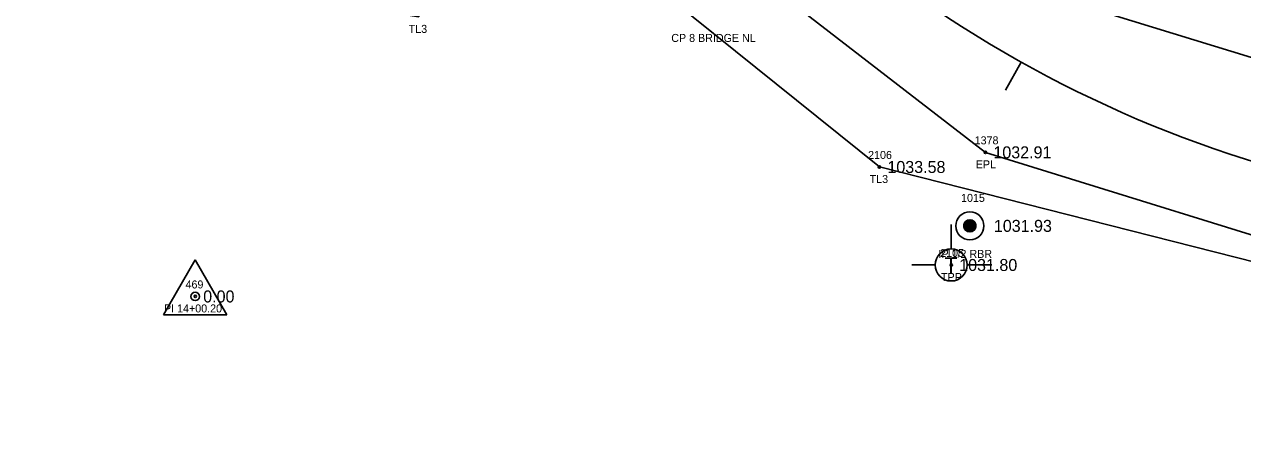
# Model space of a CAD drawing. Extents: x 1578957 to 1581675, y 1115963 to 1120391.
# Drawn here: x 1579731.3 to 1579883.4, y 1117684.3 to 1117737.6 of the extents above; entities that cross this region are included whole.
import ezdxf

# ---------------------------------------------------------------- set-up
doc = ezdxf.new("R2010")
doc.units = 0
for name, color, linetype in [('RD_EX_DV_Prop_txCode', 7, 'Continuous'), ('RD_EX_DV_PropPin', 7, 'Continuous'), ('RD_EX_Road', 7, 'Continuous'), ('RD_EX_Road_txCode', 7, 'Continuous'), ('RD_EX_TX_DV_Prop_ELEV', 7, 'Continuous'), ('RD_EX_TX_Road_ELEV', 7, 'Continuous'), ('RD_EX_TX_UT_ELEV', 7, 'Continuous'), ('RD_EX_TX_VEG_ELEV', 7, 'Continuous'), ('RD_EX_UT', 7, 'Continuous'), ('RD_EX_UT_txCode', 7, 'Continuous'), ('RD_EX_VEG', 7, 'Continuous'), ('RD_EX_VEG_txCode', 7, 'Continuous'), ('RD_HC_Cl', 7, 'Continuous'), ('RD_HC_Data', 7, 'Continuous'), ('RD_HC_Data_Tic', 7, 'Continuous'), ('RD_HC_Survey_ELEV', 7, 'Continuous'), ('RD_HC_Survey_txCode', 7, 'Continuous'), ('RD_HC_txCode', 7, 'Continuous'), ('RD_SMD_Locator', 7, 'Continuous')]:
    doc.layers.add(name, color=color, linetype=linetype)

msp = doc.modelspace()

# ---------------------------------------------------------------- linework, layer by layer
at = {"layer": 'RD_EX_DV_PropPin'}
for p, q in [((1579848.7, 1117712.04), (1579848.7, 1117712.78)), ((1579848.74, 1117711.98), (1579848.74, 1117712.84)), ((1579848.77, 1117711.94), (1579848.77, 1117712.88)), ((1579848.81, 1117711.89), (1579848.81, 1117712.92)), ((1579848.84, 1117711.86), (1579848.84, 1117712.96)), ((1579848.88, 1117711.83), (1579848.88, 1117712.99)), ((1579848.91, 1117711.8), (1579848.91, 1117713.02)), ((1579848.95, 1117711.77), (1579848.95, 1117713.04)), ((1579848.98, 1117711.75), (1579848.98, 1117713.07)), ((1579849.02, 1117711.73), (1579849.02, 1117713.09)), ((1579849.05, 1117711.72), (1579849.05, 1117713.1)), ((1579849.09, 1117711.7), (1579849.09, 1117713.12)), ((1579849.12, 1117711.69), (1579849.12, 1117713.13)), ((1579849.16, 1117711.68), (1579849.16, 1117713.14)), ((1579849.19, 1117711.67), (1579849.19, 1117713.15)), ((1579849.23, 1117711.66), (1579849.23, 1117713.16)), ((1579849.26, 1117711.66), (1579849.26, 1117713.16)), ((1579849.3, 1117711.65), (1579849.3, 1117713.17)), ((1579849.33, 1117711.65), (1579849.33, 1117713.17)), ((1579849.37, 1117711.65), (1579849.37, 1117713.17)), ((1579849.4, 1117711.65), (1579849.4, 1117713.17)), ((1579849.44, 1117711.65), (1579849.44, 1117713.17)), ((1579849.47, 1117711.66), (1579849.47, 1117713.16)), ((1579849.51, 1117711.66), (1579849.51, 1117713.16)), ((1579849.54, 1117711.67), (1579849.54, 1117713.15)), ((1579849.58, 1117711.68), (1579849.58, 1117713.14)), ((1579849.61, 1117711.69), (1579849.61, 1117713.13)), ((1579849.65, 1117711.7), (1579849.65, 1117713.12)), ((1579849.68, 1117711.72), (1579849.68, 1117713.1)), ((1579849.72, 1117711.73), (1579849.72, 1117713.09)), ((1579849.75, 1117711.75), (1579849.75, 1117713.07)), ((1579849.79, 1117711.77), (1579849.79, 1117713.04)), ((1579849.82, 1117711.8), (1579849.82, 1117713.02)), ((1579849.86, 1117711.83), (1579849.86, 1117712.99)), ((1579849.89, 1117711.86), (1579849.89, 1117712.96)), ((1579849.93, 1117711.89), (1579849.93, 1117712.92)), ((1579849.96, 1117711.94), (1579849.96, 1117712.88)), ((1579850, 1117711.98), (1579850, 1117712.84)), ((1579850.03, 1117712.04), (1579850.03, 1117712.78)), ((1579848.63, 1117712.21), (1579848.63, 1117712.61)), ((1579848.67, 1117712.11), (1579848.67, 1117712.71)), ((1579850.07, 1117712.11), (1579850.07, 1117712.71)), ((1579850.1, 1117712.21), (1579850.1, 1117712.61))]:
    msp.add_line(p, q, dxfattribs=at)
for radius in [1.75, 0.761]:
    msp.add_circle((1579849.37, 1117712.41), radius, dxfattribs=at)
at = {"layer": 'RD_EX_Road'}
for points in [[(1580132.91, 1117689.95), (1580126.2, 1117690.71), (1580104.51, 1117701.77), (1580054.23, 1117722.91), (1579999.66, 1117728.64), (1579947.03, 1117725.64), (1579902.62, 1117727.9), (1579859.28, 1117741.23), (1579828.34, 1117764.87), (1579804.42, 1117802.73), (1579793.2, 1117845.91), (1579792.76, 1117891.98), (1579799.63, 1117938.22), (1579807.41, 1117987.51), (1579809.68, 1118039.77), (1579804.46, 1118093.36), (1579794.79, 1118143.94)], [(1580122, 1117647.6), (1580119.9, 1117658.17), (1580108.55, 1117670.89), (1580093.89, 1117680.5), (1580047.66, 1117700.12), (1579998.94, 1117706.51), (1579949.02, 1117704.45), (1579899.18, 1117706.75), (1579851.31, 1117721.6), (1579810.79, 1117752.92), (1579804.03, 1117759.71), (1579792.3, 1117778.19), (1579787.44, 1117787.95), (1579779.12, 1117811.18), (1579772.6, 1117842.3), (1579771.81, 1117848.59), (1579770.15, 1117878.24), (1579771.73, 1117892.02), (1579778.92, 1117940.84), (1579785.85, 1117982.89), (1579786.73, 1117990.34), (1579789.16, 1118040.25), (1579783.45, 1118089.74), (1579774.29, 1118139.39)]]:
    msp.add_lwpolyline(points, dxfattribs=at)
at = {"layer": 'RD_EX_UT'}
for p, q in [((1579847.04, 1117712.59), (1579847.04, 1117709.52)), ((1579842.11, 1117707.53), (1579845.04, 1117707.53)), ((1579849.04, 1117707.53), (1579852.11, 1117707.53))]:
    msp.add_line(p, q, dxfattribs=at)
msp.add_circle((1579847.04, 1117707.52), 2, dxfattribs=at)
at = {"layer": 'RD_EX_VEG'}
msp.add_lwpolyline([(1579862.33, 1117508.14), (1579987.98, 1117577.14), (1580030.01, 1117601.02), (1580092.8, 1117606.94), (1580099.44, 1117660.22), (1579997.24, 1117695.78), (1579947.95, 1117691.88), (1579838.07, 1117719.77), (1579796.8, 1117753), (1579780.49, 1117738.53), (1579705.63, 1117750.62)], dxfattribs=at)
at = {"layer": 'RD_HC_Cl'}
msp.add_arc((1579928.87, 1117863.31), 149.52, 171.1236, 273.2323, dxfattribs=at)
at = {"layer": 'RD_HC_Data'}
for p, q in [((1579748.63, 1117701.3), (1579752.6, 1117708.18)), ((1579752.6, 1117708.18), (1579756.57, 1117701.3)), ((1579748.63, 1117701.3), (1579756.57, 1117701.3))]:
    msp.add_line(p, q, dxfattribs=at)
msp.add_circle((1579752.6, 1117703.59), 0.529, dxfattribs=at)
at = {"layer": 'RD_HC_Data_Tic'}
msp.add_line((1579855.79, 1117732.87), (1579853.83, 1117729.38), dxfattribs=at)
at = {"layer": 'RD_SMD_Locator'}
for centre in [(1579851.31, 1117721.6), (1579838.07, 1117719.77), (1579849.37, 1117712.41), (1579847.04, 1117707.52), (1579752.6, 1117703.59)]:
    msp.add_circle(centre, 0.15, dxfattribs=at)

# ---------------------------------------------------------------- texts
at = {"layer": 'RD_EX_DV_Prop_txCode'}
for s, p in [('1015', (1579848.27, 1117715.41)), ('IP 1/2 RBR', (1579845.45, 1117708.41))]:
    msp.add_text(s, height=1, dxfattribs=at).set_placement(p)
at = {"layer": 'RD_EX_Road_txCode'}
for s, p in [('1378', (1579849.97, 1117722.6)), ('EPL', (1579850.11, 1117719.6))]:
    msp.add_text(s, height=1, dxfattribs=at).set_placement(p)
at = {"layer": 'RD_EX_TX_DV_Prop_ELEV'}
msp.add_text('1031.93', height=1.5, dxfattribs=at).set_placement((1579852.37, 1117711.66))
at = {"layer": 'RD_EX_TX_Road_ELEV'}
msp.add_text('1032.91', height=1.5, dxfattribs=at).set_placement((1579852.31, 1117720.85))
at = {"layer": 'RD_EX_TX_UT_ELEV'}
msp.add_text('1031.80', height=1.5, dxfattribs=at).set_placement((1579848.04, 1117706.77))
at = {"layer": 'RD_EX_TX_VEG_ELEV'}
msp.add_text('1033.58', height=1.5, dxfattribs=at).set_placement((1579839.07, 1117719.02))
at = {"layer": 'RD_EX_UT'}
msp.add_text('T', height=2, dxfattribs=at).set_placement((1579846.19, 1117706.47))
at = {"layer": 'RD_EX_UT_txCode'}
for s, p in [('2105', (1579845.66, 1117708.52)), ('TPP', (1579845.77, 1117705.52))]:
    msp.add_text(s, height=1, dxfattribs=at).set_placement(p)
at = {"layer": 'RD_EX_VEG_txCode'}
for s, p in [('TL3', (1579779.27, 1117736.53)), ('2106', (1579836.66, 1117720.77)), ('TL3', (1579836.85, 1117717.77))]:
    msp.add_text(s, height=1, dxfattribs=at).set_placement(p)
at = {"layer": 'RD_HC_Survey_ELEV'}
msp.add_text('0.00', height=1.5, dxfattribs=at).set_placement((1579753.6, 1117702.84))
at = {"layer": 'RD_HC_Survey_txCode'}
msp.add_text('CP 8 BRIDGE NL', height=1, dxfattribs=at).set_placement((1579812.07, 1117735.4))
at = {"layer": 'RD_HC_txCode'}
for s, p in [('469', (1579751.39, 1117704.59)), ('PI 14+00.20', (1579748.7, 1117701.59))]:
    msp.add_text(s, height=1, dxfattribs=at).set_placement(p)

doc.saveas('drawing.dxf')
